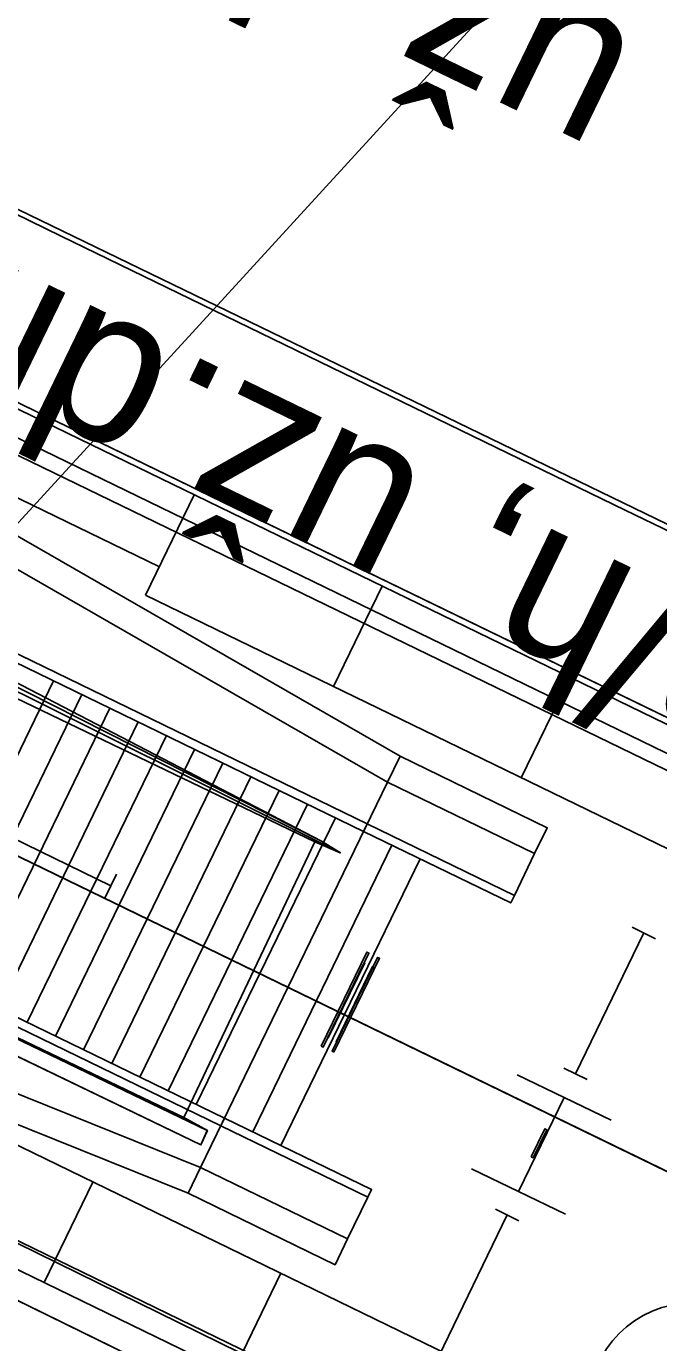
# Model space of a CAD drawing. Extents: x -762314 to -761449, y -993181 to -992589.
# Drawn here: x -761784.86 to -761778.81, y -992900.69 to -992888.09 of the extents above; entities that cross this region are included whole.
import ezdxf

# ---------------------------------------------------------------- set-up
doc = ezdxf.new("R2010")
doc.units = 0
for name, color, linetype in [('Bubliny', 7, 'Continuous'), ('Konstrukce_tenka', 7, 'Continuous'), ('Popis pro vypnutí', 7, 'Continuous'), ('PS2030_novy_stav', 7, 'Continuous'), ('PS2031_novy_stav', 7, 'Continuous'), ('PS2032_novy_stav', 7, 'Continuous'), ('Schodiste_tenka', 7, 'Continuous'), ('SO 2240 orient syst', 7, 'Continuous'), ('SO 30-62', 7, 'Continuous'), ('SO1010_osy_směrová a výšková úprava', 7, 'Continuous'), ('SO2020-2023_Objekt', 7, 'Continuous'), ('SO_10_21_demolice', 7, 'Continuous'), ('SO_10_21_kresba', 7, 'Continuous'), ('SO_10_21_vyplnění', 7, 'Continuous'), ('Vrstva 1', 7, 'Continuous'), ('Vrstva 11', 7, 'Continuous'), ('Vrstva 14', 7, 'Continuous'), ('Vrstva 23', 7, 'Continuous'), ('Vrstva 43', 7, 'Continuous')]:
    doc.layers.add(name, color=color, linetype=linetype)

msp = doc.modelspace()

# ---------------------------------------------------------------- linework, layer by layer
at = {"layer": 'Bubliny'}
msp.add_line((-761858.488, -992973.144), (-761776.341, -992883.46), dxfattribs=at)
at = {"layer": 'Konstrukce_tenka'}
msp.add_line((-761783.191, -992899.014), (-761781.401, -992895.327), dxfattribs=at)
for points in [[(-761788.398, -992891.068), (-761787.521, -992891.493), (-761781.28, -992895.079), (-761781.401, -992895.327), (-761787.649, -992891.737), (-761795.93, -992887.716)], [(-761790.866, -992896.15), (-761789.989, -992896.576), (-761783.311, -992899.262), (-761783.191, -992899.014), (-761789.877, -992896.324), (-761798.158, -992892.303)], [(-761788.925, -992894.202), (-761789.528, -992895.444), (-761782.997, -992898.615), (-761782.962, -992898.543), (-761789.421, -992895.406), (-761788.089, -992892.663), (-761781.63, -992895.799), (-761781.595, -992895.727), (-761788.126, -992892.556), (-761788.728, -992893.797)], [(-761781.28, -992895.079), (-761779.872, -992895.763), (-761779.993, -992896.011)], [(-761781.401, -992895.327), (-761779.993, -992896.011), (-761780.187, -992896.411)], [(-761781.63, -992895.799), (-761780.222, -992896.483), (-761780.187, -992896.411), (-761781.595, -992895.727)], [(-761782.962, -992898.543), (-761781.554, -992899.226), (-761781.589, -992899.298), (-761782.997, -992898.615)], [(-761783.191, -992899.014), (-761781.783, -992899.698), (-761781.589, -992899.298)], [(-761783.311, -992899.262), (-761781.904, -992899.946), (-761781.783, -992899.698)]]:
    msp.add_lwpolyline(points, dxfattribs=at)
at = {"layer": 'PS2030_novy_stav'}
msp.add_lwpolyline([(-761771.013, -992902.796), (-761788.68, -992894.219), (-761788.19, -992893.179)], dxfattribs=at)
at = {"layer": 'PS2031_novy_stav'}
msp.add_line((-761825.393, -992876.391), (-761771.19, -992902.713), dxfattribs=at)
at = {"layer": 'PS2032_novy_stav'}
msp.add_lwpolyline([(-761823.256, -992878.215), (-761825.387, -992876.394), (-761771.204, -992902.706), (-761745.091, -992915.042), (-761746.195, -992917.29)], dxfattribs=at)
at = {"layer": 'Schodiste_tenka'}
for p, q in [((-761785.931, -992897.101), (-761784.598, -992894.358)), ((-761785.661, -992897.232), (-761784.328, -992894.489)), ((-761785.391, -992897.363), (-761784.059, -992894.62)), ((-761785.121, -992897.494), (-761783.789, -992894.751)), ((-761784.851, -992897.625), (-761783.519, -992894.882)), ((-761784.581, -992897.757), (-761783.249, -992895.013)), ((-761784.311, -992897.888), (-761782.979, -992895.144)), ((-761784.041, -992898.019), (-761782.709, -992895.275)), ((-761783.772, -992898.15), (-761782.439, -992895.406)), ((-761783.502, -992898.281), (-761782.169, -992895.537)), ((-761783.232, -992898.412), (-761781.9, -992895.668)), ((-761782.692, -992898.674), (-761781.36, -992895.93)), ((-761782.422, -992898.805), (-761781.09, -992896.061))]:
    msp.add_line(p, q, dxfattribs=at)
at = {"layer": 'SO 2240 orient syst'}
for p, q in [((-761782.035, -992897.853), (-761781.598, -992896.954)), ((-761781.914, -992897.912), (-761781.478, -992897.012)), ((-761780.026, -992898.914), (-761779.895, -992898.644))]:
    msp.add_line(p, q, dxfattribs=at)
for points in [[(-761782.035, -992897.853), (-761782.017, -992897.862), (-761781.58, -992896.963), (-761781.598, -992896.954)], [(-761781.973, -992897.772), (-761781.624, -992897.053), (-761781.619, -992897.055), (-761781.969, -992897.774)], [(-761781.914, -992897.912), (-761781.932, -992897.903), (-761781.496, -992897.004), (-761781.478, -992897.012)], [(-761781.889, -992897.813), (-761781.539, -992897.094), (-761781.544, -992897.091), (-761781.893, -992897.811)], [(-761780.026, -992898.914), (-761780.008, -992898.923), (-761779.877, -992898.653), (-761779.895, -992898.644)], [(-761779.986, -992898.878), (-761779.898, -992898.698), (-761779.894, -992898.7), (-761779.981, -992898.88)]]:
    msp.add_lwpolyline(points, close=True, dxfattribs=at)
at = {"layer": 'SO 30-62'}
for p, q in [((-761785.399, -992895.664), (-761784.05, -992896.319)), ((-761783.995, -992896.207), (-761784.105, -992896.432)), ((-761779.601, -992898.12), (-761778.946, -992896.77)), ((-761778.834, -992896.825), (-761779.059, -992896.716)), ((-761779.489, -992898.174), (-761779.714, -992898.065)), ((-761780.911, -992900.819), (-761780.256, -992899.469)), ((-761780.144, -992899.524), (-761780.369, -992899.415))]:
    msp.add_line(p, q, dxfattribs=at)
at = {"layer": 'SO1010_osy_směrová a výšková úprava'}
msp.add_lwpolyline([(-761778.227, -992893.159), (-761779.127, -992892.723), (-761780.027, -992892.286), (-761780.926, -992891.849), (-761781.826, -992891.413), (-761782.726, -992890.976), (-761783.625, -992890.539), (-761784.525, -992890.103), (-761785.424, -992889.666), (-761786.324, -992889.229), (-761787.224, -992888.793), (-761788.123, -992888.356), (-761789.023, -992887.919), (-761789.923, -992887.483), (-761790.822, -992887.046), (-761791.722, -992886.609), (-761792.621, -992886.173), (-761793.521, -992885.736), (-761794.421, -992885.299), (-761795.32, -992884.863), (-761796.22, -992884.426)], dxfattribs=at)
at = {"layer": 'SO2020-2023_Objekt'}
msp.add_lwpolyline([(-761743.43, -992912.35), (-761746.277, -992918.272), (-761776.646, -992903.812), (-761838.702, -992873.379), (-761882.011, -992852.368), (-761937.865, -992825.266), (-761935.026, -992819.377), (-761879.223, -992846.39), (-761832.714, -992869.018), (-761767.41, -992900.707), (-761743.43, -992912.35)], dxfattribs=at)
at = {"layer": 'SO_10_21_demolice'}
for points in [[(-761767.805, -992900.001), (-761837.88, -992866.029)], [(-761767.803, -992900.005), (-761837.858, -992866.034)], [(-761776.912, -992904.224), (-761838.607, -992873.984)], [(-761776.906, -992904.228), (-761838.598, -992873.984)]]:
    msp.add_lwpolyline(points, dxfattribs=at)
at = {"layer": 'SO_10_21_kresba'}
for p, q in [((-761740.18, -992913.762), (-761938.097, -992817.695)), ((-761743.197, -992919.978), (-761941.114, -992823.911)), ((-761743.306, -992920.203), (-761941.223, -992824.136)), ((-761783.586, -992893.265), (-761801.578, -992884.529)), ((-761783.72, -992893.539), (-761783.252, -992892.577)), ((-761781.92, -992894.413), (-761781.453, -992893.45)), ((-761780.121, -992895.286), (-761779.654, -992894.323)), ((-761742.839, -992919.24), (-761786.021, -992898.28)), ((-761784.689, -992900.116), (-761784.222, -992899.154)), ((-761782.89, -992900.99), (-761782.422, -992900.027))]:
    msp.add_line(p, q, dxfattribs=at)
for points in [[(-761740.07, -992913.537), (-761937.988, -992817.47)], [(-761740.538, -992914.499), (-761783.72, -992893.539)]]:
    msp.add_lwpolyline(points, dxfattribs=at)
at = {"layer": 'SO_10_21_vyplnění'}
msp.add_lwpolyline([(-761742.937, -992920.382), (-761941.592, -992823.957), (-761938.357, -992817.291), (-761739.702, -992913.716)], close=True, dxfattribs=at)
at = {"layer": 'Vrstva 1'}
msp.add_lwpolyline([(-761668.951, -992946.159), (-761679.803, -992940.862), (-761727.933, -992917.503), (-761770.516, -992896.836), (-761836.711, -992864.753), (-761878.426, -992844.498), (-761936.73, -992816.148), (-761988.406, -992791.148)], dxfattribs=at)
at = {"layer": 'Vrstva 11'}
for p, q in [((-761779.261, -992898.563), (-761780.161, -992898.127)), ((-761780.147, -992899.245), (-761779.711, -992898.345)), ((-761779.697, -992899.463), (-761780.597, -992899.027))]:
    msp.add_line(p, q, dxfattribs=at)
at = {"layer": 'Vrstva 14'}
for points in [[(-761767.805, -992900.001), (-761837.88, -992866.029)], [(-761767.803, -992900.005), (-761837.858, -992866.034)], [(-761776.912, -992904.224), (-761838.607, -992873.984)], [(-761776.906, -992904.228), (-761838.598, -992873.984)], [(-761782.033, -992895.893), (-761788.5, -992892.534), (-761788.5, -992892.535), (-761788.203, -992892.773), (-761788.204, -992892.772), (-761782.032, -992895.893)], [(-761782.032, -992895.893), (-761781.853, -992896.003), (-761787.987, -992892.947), (-761789.423, -992895.629), (-761783.127, -992898.661), (-761783.188, -992898.799)], [(-761789.612, -992895.701), (-761783.188, -992898.799), (-761783.188, -992898.799), (-761790.078, -992895.479)], [(-761783.126, -992898.66), (-761783.352, -992898.537), (-761782.098, -992895.899), (-761781.854, -992896.003)], [(-761782.032, -992895.893), (-761782.033, -992895.893)], [(-761781.853, -992896.003), (-761781.854, -992896.003), (-761782.033, -992895.893)], [(-761781.853, -992896.003), (-761782.032, -992895.893)], [(-761783.127, -992898.661), (-761783.126, -992898.66), (-761783.188, -992898.799)]]:
    msp.add_lwpolyline(points, dxfattribs=at)
at = {"layer": 'Vrstva 23'}
for points in [[(-761743.43, -992912.35), (-761746.277, -992918.272), (-761776.646, -992903.812), (-761838.702, -992873.379), (-761882.011, -992852.368), (-761937.865, -992825.266), (-761935.026, -992819.377), (-761879.223, -992846.39), (-761832.714, -992869.018), (-761767.41, -992900.707), (-761743.43, -992912.35)], [(-761782.098, -992895.899), (-761785.635, -992894.199), (-761786.853, -992896.858), (-761783.352, -992898.537)]]:
    msp.add_lwpolyline(points, dxfattribs=at)
at = {"layer": 'Vrstva 43'}
msp.add_circle((-761778.479, -992901.307), 0.996, dxfattribs=at)

# ---------------------------------------------------------------- texts
at = {"layer": 'Popis pro vypnutí'}
for s, p in [('V=80/50km/h, už.dl.437m', (-761767.256, -992893.883)), ('V=80/50km/h, už.dl.481m', (-761769.267, -992898.029)), ('V=160km/h, už.dl.562m', (-761774.05, -992907.895))]:
    msp.add_text(s, height=1.5, rotation=154.1151, dxfattribs=at).set_placement(p)

doc.saveas('drawing.dxf')
